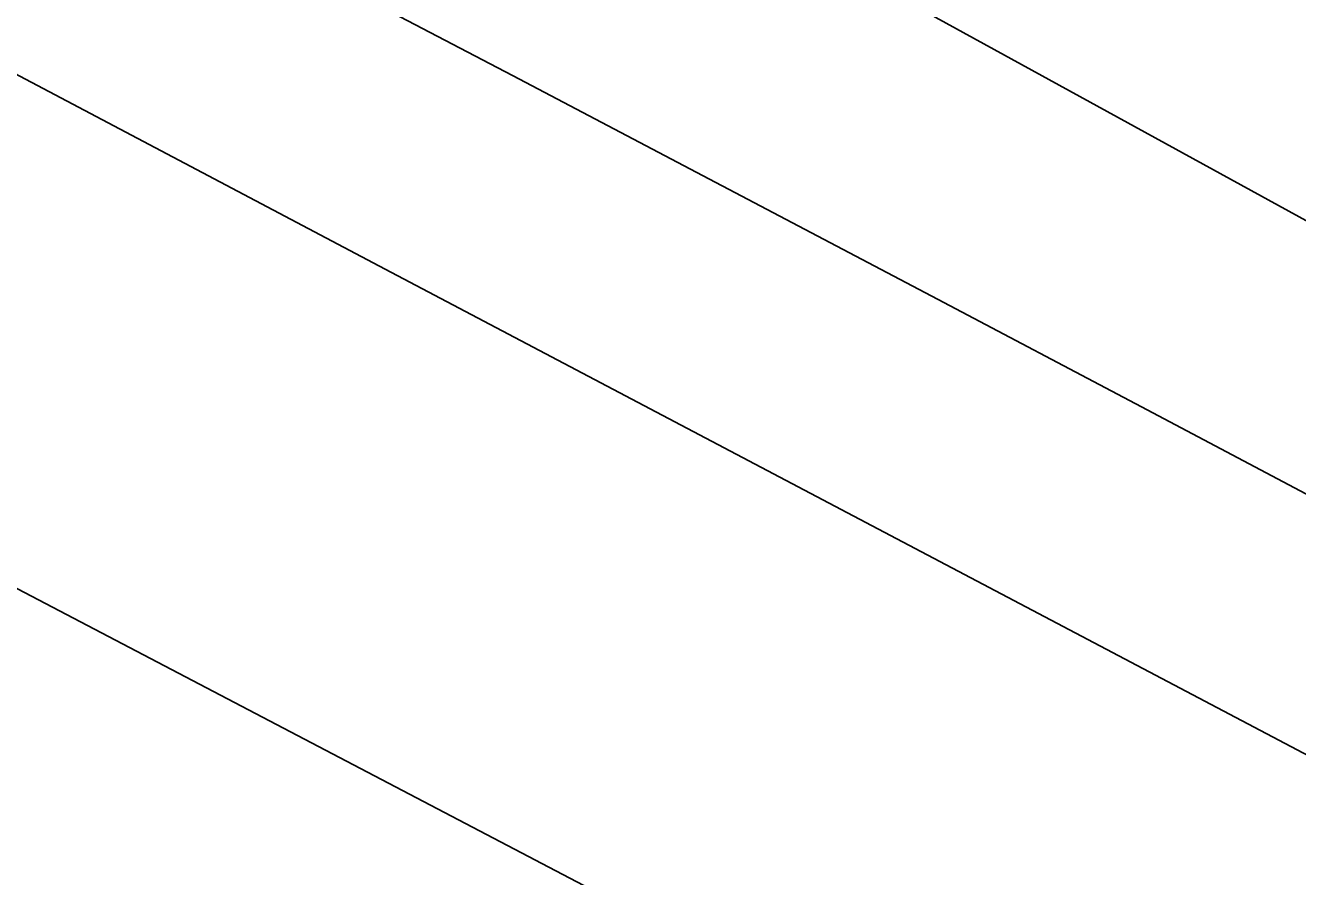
# Model space of a CAD drawing. Extents: x 3329332 to 3367211, y 631066 to 656469.
# Drawn here: x 3345157.3 to 3345274.5, y 645790.3 to 645868.7 of the extents above; entities that cross this region are included whole.
import ezdxf

# ---------------------------------------------------------------- set-up
doc = ezdxf.new("R2010")
doc.units = 0
for name, color, linetype in [('V-RIVR-EDGE', 7, 'Continuous'), ('V-TOPO-DPTH', 7, 'Continuous'), ('V-TOPO-MINR', 7, 'Continuous')]:
    doc.layers.add(name, color=color, linetype=linetype)

msp = doc.modelspace()

# ---------------------------------------------------------------- linework, layer by layer
at = {"layer": 'V-RIVR-EDGE'}
msp.add_spline([(3345726.57, 645695.38), (3345710.31, 645706.66), (3345706.05, 645707.06), (3345696.75, 645709.8), (3345683.58, 645717.98), (3345672.75, 645726.92), (3345658.81, 645738.2), (3345648.74, 645743.66), (3345639.44, 645746.01), (3345632.85, 645747.96), (3345603.43, 645766.65), (3345581.36, 645780.66), (3345572.45, 645784.95), (3345555.41, 645793.91), (3345546.12, 645800.14), (3345532.56, 645805.99), (3345524.04, 645813.38), (3345515.13, 645817.28), (3345499.63, 645821.59), (3345480.65, 645830.55), (3345474.08, 645837.55), (3345464.78, 645841.06), (3345450.44, 645846.14), (3345438.05, 645851.6), (3345424.88, 645858.22), (3345414.42, 645862.13), (3345403.18, 645866.03), (3345391.56, 645870.33), (3345367.92, 645880.08), (3345352.04, 645885.94), (3345338.09, 645891.01), (3345321.82, 645896.48), (3345300.5, 645902.74), (3345290.81, 645905.48), (3345275.7, 645907.84), (3345235.77, 645916.09), (3345209.04, 645924.68), (3345182.31, 645936.38), (3345156.36, 645950.41), (3345125.38, 645971.04), (3345109.51, 645981.94), (3345099.84, 645991.66), (3345083.58, 646002.55), (3345079.71, 646004.12), (3345071.96, 646007.63), (3345058.4, 646015.41), (3345047.17, 646021.65), (3345036.72, 646027.49), (3345031.3, 646033.32), (3345026.66, 646039.15), (3345021.25, 646043.82), (3344994.52, 646058.62), (3344983.68, 646064.85), (3344981.76, 646070.67), (3344976.73, 646076.11), (3344962.01, 646083.13), (3344939.94, 646096.76), (3344923.29, 646108.05), (3344901.61, 646122.84), (3344889.61, 646131.4), (3344869.09, 646144.25), (3344864.44, 646148.52), (3344847.8, 646159.42), (3344817.21, 646179.66), (3344808.69, 646184.34), (3344794.75, 646192.13), (3344773.06, 646202.65), (3344760.28, 646211.6), (3344744.41, 646224.05), (3344736.67, 646231.44), (3344732.8, 646234.94), (3344710.73, 646245.85), (3344691.75, 646256.76), (3344677.42, 646263.39), (3344663.48, 646270.4), (3344646.44, 646279.75), (3344631.72, 646288.32), (3344630.56, 646291.04), (3344623.98, 646294.93), (3344606.17, 646307.39), (3344563.19, 646333.09), (3344534.53, 646350.22), (3344492.33, 646375.92), (3344459.03, 646398.49), (3344451.29, 646403.94), (3344437.74, 646412.51), (3344413.73, 646427.69), (3344366.48, 646453.4), (3344331.64, 646475.21), (3344309.95, 646488.06), (3344300.65, 646491.96), (3344285.55, 646498.98), (3344268.5, 646506.78), (3344249.92, 646518.84), (3344243.72, 646523.9), (3344230.17, 646531.3), (3344213.91, 646541.04), (3344196.87, 646551.55), (3344175.96, 646564.4), (3344151.17, 646577.26), (3344146.92, 646581.53), (3344142.27, 646583.87), (3344134.52, 646585.05), (3344108.56, 646594.81), (3344078.73, 646610.4), (3344072.14, 646611.19), (3344057.81, 646616.66), (3344034.96, 646628.35), (3344016.75, 646636.54), (3343996.99, 646643.95), (3343970.65, 646656.82), (3343940.06, 646673.95), (3343908.3, 646692.65), (3343880.42, 646708.23), (3343857.95, 646717.59), (3343833.55, 646728.51), (3343826.19, 646734.35), (3343819.99, 646736.69), (3343805.27, 646741.77), (3343795.97, 646746.05), (3343784.75, 646753.84), (3343774.29, 646760.84), (3343754.54, 646769.81), (3343740.98, 646776.05), (3343736.34, 646780.72), (3343730.53, 646785.77), (3343725.89, 646790.05), (3343710.4, 646800.17), (3343695.69, 646809.9), (3343682.91, 646818.85), (3343675.94, 646821.97), (3343662.77, 646826.27), (3343657.73, 646828.61), (3343655.8, 646833.27), (3343653.87, 646835.6), (3343636.83, 646843.4)], degree=3, dxfattribs=at)
at = {"layer": 'V-TOPO-DPTH'}
for points in [[(3343582.17, 646780.52), (3345321.51, 645825.29), (3345322.82, 645824.63), (3345326.73, 645822.64), (3345330.64, 645820.65), (3345333.54, 645819.15), (3345337.73, 645816.96), (3345572.4, 645693.1)], [(3343582.17, 646780.52), (3345321.51, 645825.29), (3345322.82, 645824.63), (3345326.73, 645822.64), (3345330.64, 645820.65), (3345333.54, 645819.15), (3345337.73, 645816.96), (3345572.4, 645693.1)], [(3345455.63, 645706.89), (3345347.47, 645763.55), (3345328.79, 645773.35), (3345310.11, 645783.15), (3345291.44, 645792.98), (3345272.78, 645802.81), (3345190.44, 645846.22), (3345152.38, 645866.29), (3345114.31, 645886.37), (3345076.25, 645906.45), (3345038.19, 645926.54), (3345000.11, 645946.59), (3344962.02, 645966.6), (3344923.89, 645986.55), (3344885.73, 646006.46), (3344721.33, 646092.14), (3344641.13, 646134.05), (3344560.99, 646176.05), (3344480.88, 646218.12)], [(3344480.88, 646218.12), (3344560.99, 646176.05), (3344641.13, 646134.05), (3344721.33, 646092.14), (3344885.73, 646006.46), (3344923.89, 645986.55), (3344962.02, 645966.6), (3345000.11, 645946.59), (3345038.19, 645926.54), (3345076.25, 645906.45), (3345114.31, 645886.37), (3345152.38, 645866.29), (3345190.44, 645846.22), (3345272.78, 645802.81), (3345291.44, 645792.98), (3345310.11, 645783.15), (3345328.79, 645773.35), (3345347.47, 645763.55), (3345455.63, 645706.89)], [(3346029.96, 645320.08), (3345356.65, 645712.12), (3345339.32, 645721.19), (3345335.26, 645723.31), (3345315.87, 645733.41), (3345296.5, 645743.52), (3345277.13, 645753.64), (3345257.76, 645763.77), (3345043.03, 645876.22), (3344971.52, 645913.83), (3344900.09, 645951.61), (3344828.8, 645989.63), (3344757.59, 646027.82), (3344696.91, 646060.5), (3344656.09, 646082.43), (3344615.23, 646104.3), (3344574.33, 646126.09), (3344533.4, 646147.82), (3344492.45, 646169.5)], [(3344492.45, 646169.5), (3344533.4, 646147.82), (3344574.33, 646126.09), (3344615.23, 646104.3), (3344656.09, 646082.43), (3344696.91, 646060.5), (3344757.59, 646027.82), (3344828.8, 645989.63), (3344900.09, 645951.61), (3344971.52, 645913.83), (3345043.03, 645876.22), (3345257.76, 645763.77), (3345277.13, 645753.64), (3345296.5, 645743.52), (3345315.87, 645733.41), (3345335.26, 645723.31), (3345339.32, 645721.19), (3345356.65, 645712.12), (3346029.96, 645320.08)]]:
    msp.add_lwpolyline(points, dxfattribs=at)
at = {"layer": 'V-TOPO-MINR'}
for points in [[(3345572.4, 645693.1), (3345337.73, 645816.96), (3345333.54, 645819.15), (3345330.64, 645820.65), (3345326.73, 645822.64), (3345322.82, 645824.63), (3345321.51, 645825.29), (3343582.17, 646780.52)], [(3345509.05, 645702.48), (3345335.43, 645793.74), (3345326.25, 645798.58), (3345317.06, 645803.41), (3345307.89, 645808.26), (3345298.71, 645813.11), (3345260.14, 645833.52), (3345240.82, 645843.72), (3345221.5, 645853.9), (3345202.16, 645864.05), (3345182.8, 645874.18), (3344282.22, 646343.99)], [(3345455.63, 645706.89), (3345347.47, 645763.55), (3345328.79, 645773.35), (3345310.11, 645783.15), (3345291.44, 645792.98), (3345272.78, 645802.81), (3345190.44, 645846.22), (3345152.38, 645866.29), (3345114.31, 645886.37), (3345076.25, 645906.45), (3345038.19, 645926.54), (3345000.11, 645946.59), (3344962.02, 645966.6), (3344923.89, 645986.55), (3344885.73, 646006.46), (3344721.33, 646092.14), (3344641.13, 646134.05), (3344560.99, 646176.05), (3344480.88, 646218.12)], [(3346029.96, 645320.08), (3345356.65, 645712.12), (3345339.32, 645721.19), (3345335.26, 645723.31), (3345315.87, 645733.41), (3345296.5, 645743.52), (3345277.13, 645753.64), (3345257.76, 645763.77), (3345043.03, 645876.22), (3344971.52, 645913.83), (3344900.09, 645951.61), (3344828.8, 645989.63), (3344757.59, 646027.82), (3344696.91, 646060.5), (3344656.09, 646082.43), (3344615.23, 646104.3), (3344574.33, 646126.09), (3344533.4, 646147.82), (3344492.45, 646169.5)]]:
    msp.add_lwpolyline(points, dxfattribs=at)

doc.saveas('drawing.dxf')
